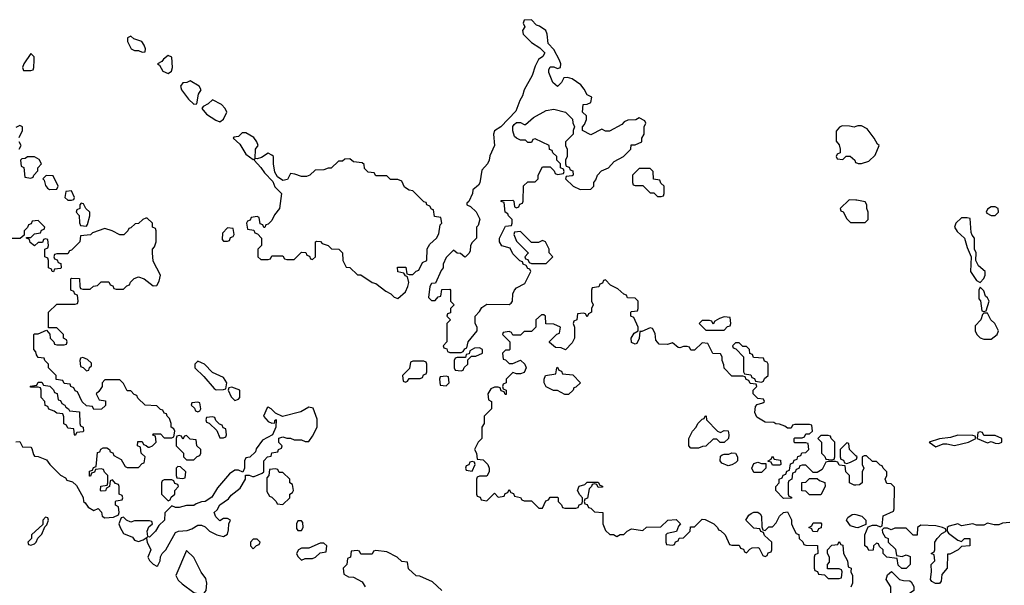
# Model space of a CAD drawing. Header units: inches. Extents: x 2701323 to 2964515, y 494916 to 722124.
# Tile 471 of 656: x 2855490 to 2860800, y 632738 to 635788. Entities that reach past the tile are written whole.
import ezdxf

# ---------------------------------------------------------------- set-up
doc = ezdxf.new("R2010")
doc.units = ezdxf.units.IN
doc.header["$MEASUREMENT"] = 0
doc.layers.add('C8653', color=7, linetype='Continuous')
doc.layers.add('C8663', color=7, linetype='Continuous')

msp = doc.modelspace()

# ---------------------------------------------------------------- linework, layer by layer
at = {"layer": 'C8653', "color": 2, "elevation": 2}
for points in [[(2858250, 635788), (2858210, 635786), (2858204.7, 635770), (2858214, 635750), (2858202, 635730), (2858204.7, 635710), (2858250, 635664.7), (2858296, 635636), (2858322, 635610), (2858311.3, 635588.7), (2858287.1, 635572.9), (2858270, 635538), (2858253.4, 635486.6), (2858211, 635410), (2858202, 635378), (2858187.1, 635352.9), (2858165.4, 635294.6), (2858084.7, 635210), (2858051, 635189), (2858044.7, 635170), (2858051.1, 635108.9), (2858025.4, 635054.6), (2858022, 635030), (2858012, 635010), (2857982.8, 634977.2), (2857972, 634908), (2857964.7, 634895.3), (2857934, 634870), (2857932, 634850), (2857911.6, 634808.4), (2857902, 634798), (2857902, 634790), (2857921, 634781), (2857951.1, 634751.1), (2857971.6, 634711.6), (2857962, 634678), (2857954, 634670), (2857954, 634610), (2857930, 634586), (2857922, 634570), (2857919.6, 634540.4), (2857912.7, 634527.3), (2857894, 634510), (2857890, 634508), (2857867.3, 634527.3), (2857848.4, 634528.4), (2857830, 634546), (2857790, 634506), (2857774, 634470), (2857774, 634450), (2857763.6, 634436.4), (2857732.7, 634367.3), (2857710, 634366), (2857702, 634350), (2857694, 634290), (2857710, 634274), (2857730, 634274), (2857747.3, 634292.7), (2857762, 634298), (2857767.3, 634332.7), (2857810, 634334), (2857814, 634330), (2857814, 634270), (2857834, 634250), (2857814, 634230), (2857812.7, 634207.3), (2857798, 634202), (2857794, 634190), (2857814, 634170), (2857794, 634150), (2857794, 634050), (2857774, 634030), (2857778, 634018), (2857792.7, 634012.7), (2857798, 633998), (2857810, 633994), (2857870, 633994), (2857882, 633998), (2857890, 634014), (2857902, 634018), (2857908.4, 634051.6), (2857958, 634110), (2857958, 634130), (2857946, 634150), (2857946, 634190), (2857970, 634214), (2857983.1, 634236.9), (2858010, 634254), (2858130, 634252), (2858140.4, 634259.6), (2858148, 634270), (2858148.7, 634310), (2858158, 634330), (2858170, 634342), (2858214.6, 634365.4), (2858246, 634430), (2858242, 634442), (2858230, 634446), (2858222, 634462), (2858206, 634470), (2858202, 634482), (2858187.3, 634487.3), (2858150, 634526), (2858135.3, 634555.3), (2858090, 634568), (2858078, 634590), (2858078, 634610), (2858110, 634674), (2858142, 634678), (2858146, 634690), (2858146, 634710), (2858126, 634730), (2858122, 634742), (2858108, 634750), (2858102, 634802), (2858087.3, 634807.3), (2858087.3, 634812.7), (2858150, 634814), (2858154, 634810), (2858158, 634778), (2858170, 634774), (2858182, 634778), (2858187.3, 634792.7), (2858202, 634798), (2858206, 634810), (2858207.3, 634892.7), (2858230, 634914), (2858270, 634914), (2858286, 634930), (2858286, 634950), (2858310, 634994), (2858350, 634994), (2858372.7, 634972.7), (2858378, 634958), (2858390, 634954), (2858422, 634958), (2858426, 634970), (2858422, 634982), (2858406, 634990), (2858406, 635010), (2858386, 635030), (2858386, 635050), (2858366, 635070), (2858362, 635082), (2858347.3, 635087.3), (2858346, 635110), (2858270, 635146), (2858258, 635142), (2858250, 635126), (2858230, 635126), (2858218, 635138), (2858190, 635138), (2858168.4, 635148.4), (2858158, 635158), (2858149.1, 635189.1), (2858148.7, 635211.3), (2858156.4, 635223.6), (2858170, 635234), (2858190, 635234), (2858210, 635222), (2858218, 635222), (2858260.2, 635259.8), (2858330, 635298), (2858370, 635304.7), (2858434, 635290), (2858471.6, 635251.6), (2858472.7, 635232.7), (2858482, 635210), (2858474, 635190), (2858474, 635170), (2858434, 635130), (2858434, 635110), (2858442, 635090), (2858442, 635050), (2858434, 635030), (2858434, 635010), (2858438, 634998), (2858452.7, 634992.7), (2858458, 634978), (2858472.7, 634972.7), (2858474, 634950), (2858470, 634946), (2858438, 634942), (2858434, 634930), (2858474, 634890), (2858512.7, 634872.7), (2858570, 634874), (2858586, 634890), (2858586, 634910), (2858596.4, 634923.6), (2858606, 634950), (2858627.3, 634972.7), (2858666, 634990), (2858696.4, 635023.6), (2858746, 635050), (2858786, 635090), (2858787.3, 635112.7), (2858810, 635114), (2858846, 635130), (2858846, 635150), (2858858, 635170), (2858858, 635210), (2858866, 635230), (2858862, 635242), (2858830, 635258), (2858812, 635248), (2858770, 635246), (2858750, 635238), (2858738, 635222), (2858670, 635186), (2858650, 635186), (2858630, 635198), (2858570, 635168), (2858526, 635190), (2858526, 635210), (2858536.4, 635223.6), (2858546, 635250), (2858546, 635270), (2858526, 635290), (2858528, 635330), (2858550, 635332), (2858570, 635342), (2858575.3, 635370), (2858550, 635382), (2858533.8, 635413.8), (2858515.9, 635435.9), (2858470, 635469), (2858443.6, 635476.4), (2858424.7, 635475.3), (2858412, 635450), (2858390, 635428), (2858366, 635450), (2858343.1, 635503.1), (2858343.1, 635516.9), (2858350, 635534), (2858370, 635534), (2858390, 635524.7), (2858406, 635530), (2858408, 635550), (2858402, 635570), (2858370, 635628), (2858340.4, 635660.4), (2858335.3, 635710), (2858328, 635730), (2858293.6, 635753.6), (2858278, 635758)], [(2856090, 635699), (2856072, 635690), (2856071.3, 635670), (2856091.6, 635631.6), (2856110, 635622), (2856130, 635622), (2856150, 635612), (2856166, 635614), (2856168, 635630), (2856162, 635650), (2856148, 635670), (2856105.6, 635685.6)], [(2855550, 635606), (2855512, 635550), (2855504.7, 635530), (2855510, 635514), (2855550, 635514), (2855562, 635518), (2855566, 635530), (2855568, 635570), (2855567.3, 635587.3)], [(2856290, 635595.3), (2856264.7, 635575.3), (2856256.9, 635563.1), (2856234, 635550), (2856243.6, 635543.6), (2856262, 635510), (2856290, 635498), (2856308, 635510), (2856313.2, 635530), (2856310, 635586)], [(2856410, 635458), (2856391.1, 635448.9), (2856370, 635448), (2856358, 635430), (2856362, 635410), (2856399.8, 635359.8), (2856430, 635332), (2856446, 635334), (2856454, 635386), (2856468, 635410), (2856458, 635430)], [(2856530, 635355.3), (2856506, 635334), (2856479.6, 635320.4), (2856472, 635310), (2856498, 635278), (2856547.1, 635247.1), (2856570, 635238), (2856588.9, 635251.1), (2856608, 635290), (2856598, 635310), (2856578, 635330)], [(2856710, 635178), (2856690, 635178), (2856670, 635158), (2856645.4, 635154.6), (2856642, 635150), (2856677.3, 635117.3), (2856710, 635062), (2856750, 635034), (2856758, 635038), (2856754, 635030), (2856790.8, 634990.8), (2856810, 634962), (2856856, 634916), (2856866, 634886), (2856902, 634850), (2856892, 634770), (2856863.6, 634736.4), (2856850, 634706), (2856830, 634686), (2856818, 634682), (2856812.7, 634667.3), (2856807.3, 634667.3), (2856802, 634682), (2856787.3, 634687.3), (2856782, 634722), (2856770, 634726), (2856738, 634722), (2856732.7, 634707.3), (2856718, 634702), (2856714, 634690), (2856718, 634658), (2856752.7, 634652.7), (2856758, 634638), (2856772.7, 634632.7), (2856794, 634610), (2856794, 634570), (2856774, 634550), (2856774, 634510), (2856790, 634494), (2856830, 634494), (2856842, 634498), (2856850, 634514), (2856910, 634514), (2856918, 634498), (2856930, 634494), (2856970, 634494), (2857010, 634534), (2857032.7, 634532.7), (2857038, 634518), (2857052.7, 634512.7), (2857058, 634498), (2857070, 634494), (2857086, 634510), (2857086, 634590), (2857090, 634594), (2857111.6, 634591.6), (2857122, 634582), (2857154, 634570), (2857172, 634552), (2857211.3, 634550), (2857230.8, 634530), (2857232, 634490), (2857250, 634454), (2857270, 634452), (2857312, 634412), (2857330, 634411.3), (2857390, 634371.3), (2857410, 634364.7), (2857464, 634324), (2857492, 634310), (2857510, 634292), (2857530, 634284.7), (2857570, 634321), (2857584, 634350), (2857588, 634370), (2857582, 634402), (2857570, 634406), (2857562, 634422), (2857528.9, 634428.9), (2857527.3, 634452.7), (2857572.7, 634452.7), (2857578, 634418), (2857590, 634414), (2857610, 634414), (2857627.3, 634432.7), (2857642, 634438), (2857662, 634478), (2857686, 634490), (2857687.3, 634552.7), (2857702, 634578), (2857738, 634610), (2857750, 634634), (2857758, 634682), (2857766, 634690), (2857762, 634722), (2857727.3, 634727.3), (2857722, 634762), (2857710, 634766), (2857702, 634782), (2857686, 634790), (2857682, 634802), (2857670, 634806), (2857610, 634866), (2857590, 634868), (2857565.2, 634885.2), (2857550, 634918), (2857530, 634926), (2857490, 634926), (2857470, 634946), (2857410, 634946), (2857402, 634962), (2857370, 634966), (2857350, 634986), (2857347.3, 635007.3), (2857336.4, 635016.4), (2857290, 635022), (2857270, 635038), (2857243.6, 635036.4), (2857230, 635026), (2857210, 635026), (2857170, 634988), (2857152.7, 634987.3), (2857130, 634978), (2857083.6, 634976.4), (2857054, 634950), (2857036.9, 634943.1), (2857010, 634942), (2856974.6, 634954.6), (2856950, 634958), (2856934, 634926), (2856910, 634921.2), (2856881.2, 634941.2), (2856865.2, 634965.2), (2856858, 635010), (2856858, 635050), (2856850, 635058), (2856830, 635068), (2856794.8, 635045.2), (2856770, 635038), (2856760.4, 635040.4), (2856762, 635090), (2856775.3, 635110), (2856768.7, 635130), (2856752.9, 635152.9)], [(2855570, 635048.7), (2855532, 635048), (2855519.6, 635040.4), (2855502, 635038), (2855494, 635030), (2855498, 634998), (2855511.6, 634991.6), (2855518, 634938), (2855550, 634934), (2855562, 634938), (2855566, 634950), (2855587.3, 634972.7), (2855588, 634990), (2855608, 635010), (2855594.6, 635034.6)], [(2858890, 634986), (2858830, 634986), (2858794, 634950), (2858794, 634910), (2858798, 634898), (2858810, 634894), (2858850, 634894), (2858890, 634854), (2858910, 634854), (2858930, 634834), (2858950, 634834), (2858962, 634838), (2858966, 634850), (2858966, 634890), (2858947.3, 634907.3), (2858942, 634922), (2858907.3, 634927.3), (2858906, 634970)], [(2855632.7, 634947.3), (2855614, 634930), (2855622, 634922), (2855630, 634894), (2855639.6, 634879.6), (2855650, 634872), (2855690, 634874), (2855698, 634890), (2855670, 634946)], [(2855770, 634866), (2855738, 634862), (2855734, 634830), (2855750, 634814), (2855770, 634814), (2855782, 634818), (2855786, 634830)], [(2855822, 634798), (2855814, 634790), (2855814, 634770), (2855798, 634762), (2855794, 634750), (2855811.6, 634731.6), (2855812.7, 634692.7), (2855818, 634678), (2855850, 634674), (2855856.4, 634683.6), (2855868, 634730), (2855868, 634750), (2855846, 634770), (2855834.6, 634794.6)], [(2856610, 634666), (2856583.6, 634636.4), (2856582, 634602), (2856590, 634594), (2856610, 634594), (2856622, 634598), (2856627.3, 634612.7), (2856642, 634618), (2856646, 634630), (2856642, 634662)], [(2858190, 634646), (2858158, 634642), (2858154, 634630), (2858170, 634594), (2858231.6, 634531.6), (2858231.6, 634528.4), (2858214, 634510), (2858218, 634498), (2858230, 634494), (2858238, 634478), (2858250, 634474), (2858330, 634474), (2858366, 634510), (2858346, 634530), (2858346, 634550), (2858326, 634590), (2858310, 634598), (2858287.3, 634587.3), (2858250, 634586)], [(2859290, 634186), (2859263.6, 634176.4), (2859238, 634162), (2859230, 634146), (2859222, 634162), (2859210, 634166), (2859170, 634166), (2859154, 634150), (2859190, 634114), (2859290, 634114), (2859307.3, 634132.7), (2859322, 634138), (2859326, 634150), (2859322, 634182)], [(2857970, 634018), (2857943.6, 634016.4), (2857918, 634002), (2857914, 633986), (2857898, 633982), (2857894, 633966), (2857850, 633966), (2857838, 633962), (2857834, 633950), (2857834, 633910), (2857838, 633898), (2857870, 633894), (2857882, 633898), (2857887.3, 633912.7), (2857906, 633930), (2857906, 633954), (2857926, 633974), (2857950, 633974), (2857986, 633990), (2857986, 634010)], [(2859370, 634046), (2859350, 634046), (2859334, 634030), (2859338, 634018), (2859352.7, 634012.7), (2859394, 633970), (2859394, 633890), (2859398, 633878), (2859432.7, 633872.7), (2859438, 633858), (2859452.7, 633852.7), (2859458, 633838), (2859490, 633834), (2859502, 633838), (2859507.3, 633852.7), (2859526, 633870), (2859526, 633930), (2859522, 633942), (2859507.3, 633947.3), (2859502, 633962), (2859447.3, 633967.3), (2859442, 633982), (2859427.3, 633987.3), (2859426, 634010), (2859410, 634026), (2859390, 634026)], [(2855830, 633966), (2855818, 633962), (2855814, 633950), (2855818, 633918), (2855832.7, 633912.7), (2855850, 633894), (2855862, 633898), (2855867.3, 633912.7), (2855878, 633922), (2855876.4, 633936.4), (2855856.4, 633956.4)], [(2856450, 633946), (2856434, 633930), (2856434, 633910), (2856483.6, 633863.6), (2856539.6, 633799.6), (2856550, 633792), (2856590, 633794), (2856602, 633798), (2856608, 633830), (2856590, 633858), (2856530, 633886), (2856486, 633930), (2856470, 633938)], [(2857670, 633946), (2857610, 633946), (2857598, 633942), (2857592.7, 633907.3), (2857554, 633870), (2857558, 633838), (2857570, 633834), (2857582, 633838), (2857590, 633854), (2857650, 633854), (2857662, 633858), (2857667.3, 633872.7), (2857682, 633878), (2857686, 633890), (2857686, 633930), (2857682, 633942)], [(2858430, 633766), (2858390, 633788), (2858368.4, 633788.4), (2858328.7, 633808.7), (2858318, 633830), (2858318, 633850), (2858326, 633870), (2858382, 633878), (2858386, 633910), (2858390, 633914), (2858398, 633898), (2858412.7, 633892.7), (2858418, 633878), (2858472.7, 633872.7), (2858514, 633830), (2858490, 633806), (2858478, 633802), (2858474, 633790), (2858450, 633766)], [(2857790, 633866), (2857758, 633862), (2857754, 633850), (2857758, 633818), (2857790, 633814), (2857806, 633830), (2857802, 633862)], [(2855790, 633546), (2855786, 633550), (2855782, 633582), (2855750, 633586), (2855742, 633602), (2855728.4, 633608.4), (2855727.3, 633647.3), (2855722, 633662), (2855690, 633666), (2855676.4, 633676.4), (2855647.3, 633687.3), (2855642, 633702), (2855627.3, 633707.3), (2855626, 633730), (2855606, 633750), (2855606, 633790), (2855602, 633802), (2855590, 633806), (2855550, 633806), (2855547.3, 633812.7), (2855582, 633818), (2855590, 633834), (2855610, 633834), (2855618, 633818), (2855652.7, 633812.7), (2855672.7, 633792.7), (2855678, 633778), (2855691.6, 633771.6), (2855698, 633738), (2855710, 633734), (2855718, 633718), (2855734, 633710), (2855738, 633698), (2855754, 633690), (2855758, 633678), (2855812.7, 633672.7), (2855814, 633610), (2855818, 633598), (2855831.6, 633591.6), (2855834, 633570), (2855830, 633566), (2855798, 633562)], [(2856634, 633806), (2856618, 633802), (2856614, 633790), (2856630, 633754), (2856650, 633734), (2856670, 633742), (2856678, 633750), (2856678, 633790)], [(2857050, 633699), (2857006.4, 633673.6), (2856908, 633648), (2856870, 633666), (2856846, 633690), (2856830, 633698), (2856825.4, 633694.6), (2856804.7, 633650), (2856830, 633622), (2856850, 633612), (2856866, 633614), (2856866, 633626), (2856872.7, 633632.7), (2856872, 633590), (2856854, 633550), (2856799.6, 633520.4), (2856766, 633474), (2856762, 633458), (2856731.6, 633428.4), (2856710, 633426), (2856702, 633410), (2856702, 633370), (2856692.7, 633347.3), (2856670, 633358), (2856650, 633358), (2856620.7, 633339.3), (2856555.9, 633264.1), (2856526.4, 633213.6), (2856490.8, 633189.2), (2856470, 633188.7), (2856442, 633178), (2856430, 633168), (2856390, 633168), (2856350, 633158), (2856330, 633158), (2856310, 633166), (2856272, 633128), (2856270.9, 633089.1), (2856239.6, 633060.4), (2856222, 633030), (2856190, 632998), (2856180.4, 633000.4), (2856178, 633030), (2856187.3, 633052.7), (2856206, 633070), (2856202, 633082), (2856190, 633086), (2856110, 633086), (2856090, 633078), (2856066, 633090), (2856050, 633106), (2856038, 633102), (2856024.7, 633070), (2856031, 633050), (2856050, 633018), (2856098, 632998), (2856110, 632982), (2856130, 632974), (2856156.4, 632983.6), (2856178, 632998), (2856174, 632990), (2856178, 632970), (2856198, 632930), (2856181, 632890), (2856190, 632872), (2856210, 632852), (2856230, 632842), (2856235.3, 632844.7), (2856248, 632870), (2856248.9, 632891.1), (2856258, 632910), (2856278, 632930), (2856330, 633022), (2856346, 633030), (2856392.7, 633032.7), (2856418, 633042), (2856450, 633062), (2856470, 633062), (2856490, 633054), (2856514, 633030), (2856554, 633010), (2856590, 633002), (2856610, 633014), (2856616.4, 633036.4), (2856618, 633070), (2856626, 633090), (2856610, 633098), (2856590, 633098), (2856570, 633086), (2856547.3, 633107.3), (2856538, 633130), (2856554.6, 633145.4), (2856568.9, 633171.1), (2856615.5, 633204.5), (2856630, 633224.7), (2856679, 633261), (2856708, 633310), (2856707.3, 633332.7), (2856727.3, 633332.7), (2856744.7, 633324.7), (2856754.6, 633325.4), (2856798, 633342), (2856806, 633350), (2856806, 633410), (2856826, 633430), (2856846, 633434), (2856850, 633452), (2856882, 633458), (2856886, 633470), (2856902, 633478), (2856906, 633490), (2856888.4, 633508.4), (2856888.4, 633531.6), (2856910, 633538), (2856930, 633531.3), (2856951.1, 633531.1), (2856970, 633522), (2857010, 633522), (2857030, 633514), (2857050, 633514), (2857070, 633542), (2857094, 633590), (2857093.6, 633633.6), (2857073.2, 633693.2)], [(2856450, 633726), (2856418, 633722), (2856414, 633710), (2856432.7, 633692.7), (2856438, 633678), (2856450, 633674), (2856462, 633678), (2856466, 633690), (2856462, 633722)], [(2856530, 633646), (2856498, 633642), (2856494, 633630), (2856498, 633618), (2856512.7, 633612.7), (2856552.7, 633572.7), (2856570, 633534), (2856590, 633534), (2856602, 633538), (2856606, 633550), (2856602, 633582), (2856587.3, 633587.3), (2856582, 633602), (2856567.3, 633607.3), (2856547.3, 633627.3), (2856542, 633642)], [(2859270, 633562), (2859290, 633572), (2859311.6, 633571.6), (2859314, 633550), (2859312, 633530), (2859290, 633508), (2859268.4, 633508.4), (2859250, 633526), (2859230, 633526), (2859190, 633488), (2859172.7, 633487.3), (2859150, 633478), (2859110, 633478), (2859098, 633490), (2859098, 633530), (2859118, 633570), (2859138, 633590), (2859148, 633610), (2859170, 633634), (2859182, 633638), (2859186, 633650), (2859192, 633652), (2859194, 633630), (2859254, 633570)], [(2856390, 633546), (2856378, 633542), (2856370, 633526), (2856362, 633542), (2856350, 633546), (2856338, 633542), (2856334, 633530), (2856334, 633490), (2856374, 633450), (2856374, 633430), (2856390, 633414), (2856430, 633414), (2856447.3, 633432.7), (2856462, 633438), (2856466, 633450), (2856466, 633470), (2856446, 633490), (2856442, 633522), (2856410, 633526)], [(2859850, 633546), (2859810, 633546), (2859794, 633530), (2859814, 633510), (2859814, 633450), (2859832.7, 633432.7), (2859838, 633418), (2859870, 633414), (2859882, 633418), (2859886, 633430), (2859886, 633510), (2859866, 633530), (2859862, 633542)], [(2859310, 633382), (2859276.4, 633396.4), (2859268, 633410), (2859270, 633434), (2859278, 633442), (2859290, 633444.7), (2859314.6, 633445.4), (2859330, 633452), (2859351.1, 633451.1), (2859362, 633430), (2859362, 633410), (2859350, 633398), (2859330, 633388)], [(2859550, 633386), (2859542, 633402), (2859526, 633406), (2859526, 633410), (2859542, 633418), (2859550, 633434), (2859558, 633418), (2859592.7, 633412.7), (2859594, 633390), (2859590, 633386)], [(2856342, 633378), (2856334, 633370), (2856334, 633330), (2856338, 633318), (2856370, 633314), (2856382, 633318), (2856386, 633350), (2856356.4, 633376.4)], [(2857930, 633406), (2857918, 633402), (2857912.7, 633387.3), (2857898, 633382), (2857894, 633370), (2857898, 633358), (2857930, 633354), (2857946, 633390), (2857942, 633402)], [(2859490, 633394), (2859514, 633394), (2859514, 633370), (2859490, 633346), (2859450, 633346), (2859438, 633370), (2859450, 633394), (2859470, 633402)], [(2856870, 633366), (2856838, 633362), (2856834, 633330), (2856822, 633318), (2856823.6, 633243.6), (2856838, 633218), (2856850, 633214), (2856874, 633190), (2856878, 633178), (2856910, 633174), (2856946, 633210), (2856946, 633230), (2856962, 633238), (2856966, 633250), (2856962, 633282), (2856946, 633290), (2856946, 633310), (2856910, 633346), (2856890, 633346), (2856882, 633362)], [(2856310, 633306), (2856270, 633306), (2856258, 633302), (2856254, 633290), (2856254, 633230), (2856290, 633194), (2856302, 633198), (2856307.3, 633212.7), (2856326, 633230), (2856326, 633250), (2856346, 633270), (2856342, 633282), (2856327.3, 633287.3), (2856322, 633302)], [(2859750, 633226), (2859730, 633246), (2859707.3, 633247.3), (2859707.3, 633292.7), (2859730, 633294), (2859750, 633314), (2859790, 633314), (2859803.6, 633303.6), (2859832.7, 633292.7), (2859834, 633270), (2859810, 633226)], [(2855630, 633106), (2855614, 633090), (2855614, 633066), (2855554, 633010), (2855554, 632990), (2855534, 632970), (2855538, 632958), (2855550, 632954), (2855570, 632962), (2855578, 632970), (2855587.3, 632992.7), (2855610, 633014), (2855626, 633054), (2855636.4, 633063.6), (2855646, 633090), (2855642, 633102)], [(2857010, 633086), (2856990, 633086), (2856982, 633070), (2856983.6, 633043.6), (2856990, 633034), (2857010, 633034), (2857018, 633050), (2857016.4, 633076.4)], [(2859790, 633026), (2859767.3, 633027.3), (2859762, 633042), (2859746, 633050), (2859762, 633058), (2859770, 633074), (2859810, 633074), (2859814, 633070), (2859812.7, 633047.3), (2859798, 633042)], [(2856770, 632986), (2856750, 632986), (2856734, 632970), (2856734, 632950), (2856750, 632934), (2856767.3, 632952.7), (2856782, 632958), (2856786, 632970)], [(2857130, 632966), (2857110, 632966), (2857050, 632938), (2857010, 632938), (2856994, 632930), (2856982, 632910), (2856990, 632894), (2857010, 632874), (2857030, 632882), (2857070, 632882), (2857086, 632890), (2857110, 632914), (2857142, 632918), (2857146, 632950)], [(2856390, 632926), (2856331.3, 632790), (2856344.9, 632764.9), (2856365.5, 632745.5), (2856430, 632698.8), (2856470, 632686), (2856484.7, 632695.3), (2856495.3, 632710), (2856499, 632750), (2856494, 632774), (2856469.1, 632809.1), (2856428.4, 632888.4)]]:
    msp.add_lwpolyline(points, close=True, dxfattribs=at)
for points in [[(2855488, 635152), (2855506, 635190), (2855506, 635210), (2855490, 635218), (2855470, 635206)], [(2860000, 635212), (2859990, 635208.7), (2859965.4, 635214.6), (2859924.7, 635215.3), (2859911.6, 635208.4), (2859892.7, 635187.3), (2859892.7, 635132.7), (2859910, 635114), (2859914, 635090), (2859914, 635070), (2859898, 635062), (2859894, 635050), (2859898, 635038), (2859930, 635034), (2859948, 635052), (2859968.4, 635051.6), (2859994, 635030), (2859998, 635018), (2860000, 635017.3)], [(2855488, 635090), (2855498, 635110), (2855488, 635130)], [(2860000, 634814.8), (2859963.6, 634816.4), (2859914, 634770), (2859918, 634758), (2859931.6, 634751.6), (2859950, 634714), (2859970, 634694), (2860000, 634694)], [(2855470, 633512), (2855490, 633514), (2855504.7, 633484.7), (2855550, 633482), (2855556, 633476), (2855563.6, 633443.6), (2855570, 633434), (2855590, 633432), (2855635.3, 633415.3), (2855652, 633390), (2855710, 633332), (2855736.9, 633316.9), (2855744.7, 633304.7), (2855775.3, 633295.3), (2855796.9, 633276.9), (2855831.6, 633211.6), (2855834, 633190), (2855843.6, 633183.6), (2855859.6, 633159.6), (2855890, 633142), (2855912.7, 633152.7), (2855931.6, 633131.6), (2855934, 633110), (2855950, 633102), (2855995.3, 633104.7), (2856022, 633118), (2856026, 633130), (2856022, 633162), (2856006, 633170), (2856006, 633190), (2856010, 633194), (2856042, 633198), (2856046, 633210), (2856042, 633222), (2856026, 633230), (2856026, 633270), (2856022, 633282), (2856007.3, 633287.3), (2855990, 633306), (2855978, 633302), (2855974, 633270), (2855958, 633262), (2855952.7, 633247.3), (2855930, 633246), (2855926, 633250), (2855927.3, 633272.7), (2855962, 633278), (2855966, 633290), (2855966, 633330), (2855947.3, 633347.3), (2855942, 633362), (2855930, 633366), (2855898, 633362), (2855892.7, 633347.3), (2855878, 633342), (2855872.7, 633327.3), (2855867.3, 633327.3), (2855867.3, 633352.7), (2855882, 633358), (2855887.3, 633372.7), (2855902, 633378), (2855910, 633454), (2855922, 633458), (2855927.3, 633472.7), (2855940.4, 633479.6), (2855959.6, 633479.6), (2855974, 633470), (2855978, 633458), (2855992.7, 633452.7), (2855998, 633438), (2856036.9, 633416.9), (2856058, 633378), (2856070, 633374), (2856130, 633374), (2856150, 633394), (2856162, 633398), (2856166, 633430), (2856146, 633450), (2856142, 633482), (2856126, 633490), (2856127.3, 633512.7), (2856150, 633514), (2856158, 633498), (2856172.7, 633492.7), (2856182, 633482), (2856190, 633482), (2856206, 633490), (2856226, 633510), (2856222, 633542), (2856207.3, 633547.3), (2856210, 633554), (2856250, 633554), (2856270, 633534), (2856310, 633534), (2856322, 633538), (2856326, 633570), (2856322, 633582), (2856306, 633590), (2856306, 633610), (2856298, 633638), (2856286, 633650), (2856282, 633662), (2856270, 633666), (2856262, 633682), (2856250, 633686), (2856230, 633706), (2856166, 633710), (2856127.3, 633747.3), (2856122, 633762), (2856107.3, 633767.3), (2856090, 633786), (2856070, 633786), (2856050, 633826), (2856030, 633846), (2855950, 633846), (2855934, 633830), (2855934, 633810), (2855916.9, 633783.1), (2855902, 633770), (2855918, 633738), (2855952.7, 633732.7), (2855952, 633708), (2855932, 633688), (2855890, 633686), (2855882, 633702), (2855850, 633706), (2855827.3, 633727.3), (2855802, 633782), (2855790, 633786), (2855782, 633802), (2855766, 633810), (2855762, 633822), (2855730, 633826), (2855722, 633842), (2855687.3, 633847.3), (2855686, 633870), (2855646, 633910), (2855646, 633930), (2855626, 633950), (2855622, 633962), (2855590, 633966), (2855580.4, 633980.4), (2855576.4, 633996.4), (2855566, 634010), (2855566, 634090), (2855570, 634094), (2855590, 634094), (2855634, 634114), (2855652.7, 634092.7), (2855654, 634070), (2855674, 634050), (2855678, 634038), (2855690, 634034), (2855730, 634034), (2855742, 634038), (2855746, 634050), (2855742, 634062), (2855726, 634070), (2855726, 634090), (2855690, 634126), (2855646, 634126), (2855646, 634210), (2855690, 634254), (2855790, 634254), (2855802, 634258), (2855806, 634270), (2855802, 634302), (2855787.3, 634307.3), (2855782, 634322), (2855766, 634330), (2855766, 634390), (2855770, 634394), (2855812.7, 634392.7), (2855814, 634350), (2855818, 634338), (2855830, 634334), (2855870, 634334), (2855888.4, 634351.6), (2855910, 634354), (2855930, 634374), (2855970, 634374), (2855978, 634358), (2855992.7, 634352.7), (2855998, 634338), (2856010, 634334), (2856050, 634334), (2856067.3, 634352.7), (2856082, 634358), (2856087.3, 634372.7), (2856107.3, 634392.7), (2856130, 634402), (2856162, 634390), (2856210, 634352), (2856230, 634354), (2856242, 634378), (2856248.7, 634410), (2856210, 634486), (2856206, 634530), (2856206, 634550), (2856216.4, 634563.6), (2856226, 634590), (2856226, 634650), (2856222, 634662), (2856206, 634670), (2856206, 634690), (2856178, 634718), (2856170, 634718), (2856154, 634710), (2856131.6, 634688.4), (2856112.7, 634687.3), (2856090, 634666), (2856078, 634662), (2856074, 634650), (2856051.6, 634628.4), (2856030, 634628), (2855989.1, 634649.1), (2855950, 634662), (2855882, 634638), (2855871.6, 634628.4), (2855818, 634622), (2855814, 634590), (2855770, 634546), (2855758, 634542), (2855750, 634526), (2855690, 634526), (2855678, 634522), (2855674, 634510), (2855678, 634498), (2855692.7, 634492.7), (2855698, 634478), (2855712.7, 634472.7), (2855714, 634450), (2855710, 634446), (2855678, 634442), (2855672, 634428), (2855666, 634430), (2855662, 634442), (2855646, 634450), (2855646, 634490), (2855642, 634502), (2855626, 634510), (2855626, 634550), (2855642, 634558), (2855646, 634570), (2855642, 634602), (2855630, 634606), (2855618, 634602), (2855612.7, 634587.3), (2855590, 634586), (2855570, 634568), (2855547.3, 634587.3), (2855542, 634602), (2855526, 634610), (2855526, 634614), (2855550, 634614), (2855570, 634634), (2855602, 634638), (2855607.3, 634652.7), (2855622, 634658), (2855626, 634670), (2855590, 634706), (2855558, 634702), (2855552.7, 634687.3), (2855538, 634682), (2855532.7, 634667.3), (2855514, 634650), (2855514, 634626), (2855492.7, 634607.3), (2855447.3, 634607.3)], [(2860000, 633278.8), (2859990, 633278), (2859966, 633290), (2859966, 633330), (2859946, 633350), (2859942, 633382), (2859910, 633386), (2859902, 633402), (2859890, 633406), (2859850, 633406), (2859838, 633402), (2859816.9, 633363.1), (2859790, 633346), (2859770, 633346), (2859730, 633386), (2859710, 633386), (2859698, 633382), (2859692.7, 633367.3), (2859678, 633362), (2859672.7, 633347.3), (2859658, 633342), (2859654, 633310), (2859638, 633302), (2859634, 633290), (2859634, 633230), (2859638, 633218), (2859652.7, 633212.7), (2859652.7, 633207.3), (2859610, 633206), (2859568, 633250), (2859568.4, 633271.6), (2859586, 633290), (2859586, 633310), (2859602, 633318), (2859607.3, 633332.7), (2859622, 633338), (2859627.3, 633352.7), (2859642, 633358), (2859647.3, 633392.7), (2859662, 633398), (2859667.3, 633412.7), (2859682, 633418), (2859687.3, 633432.7), (2859702, 633438), (2859707.3, 633452.7), (2859730, 633454), (2859746, 633470), (2859742, 633502), (2859730, 633506), (2859670, 633506), (2859666, 633510), (2859666, 633530), (2859670, 633534), (2859710, 633534), (2859722, 633538), (2859730, 633554), (2859750, 633554), (2859766, 633570), (2859762, 633602), (2859750, 633606), (2859670, 633606), (2859658, 633602), (2859650, 633586), (2859630, 633586), (2859616.4, 633596.4), (2859587.3, 633607.3), (2859568.4, 633608.4), (2859556.4, 633616.4), (2859510, 633618), (2859465.2, 633645.2), (2859455.3, 633670), (2859458, 633702), (2859467.3, 633712.7), (2859498, 633722), (2859506, 633730), (2859502, 633742), (2859470, 633746), (2859446, 633770), (2859446, 633790), (2859466, 633810), (2859462, 633822), (2859430, 633826), (2859422, 633842), (2859407.3, 633847.3), (2859402, 633862), (2859390, 633866), (2859330, 633866), (2859288.7, 633908.7), (2859287.3, 633927.3), (2859278, 633950), (2859278, 633970), (2859270, 633986), (2859227.3, 633987.3), (2859202, 634042), (2859170, 634046), (2859130, 634006), (2859110, 634006), (2859102, 634022), (2859090, 634026), (2859070, 634026), (2859050, 634018), (2859040.4, 634020.4), (2859010, 634046), (2858983.6, 634036.4), (2858938, 634038), (2858920.4, 634060.4), (2858916.4, 634096.4), (2858902, 634122), (2858890, 634126), (2858846, 634106), (2858834, 634106), (2858831.6, 634068.4), (2858818, 634042), (2858810, 634038), (2858790, 634048), (2858788, 634070), (2858803.1, 634096.9), (2858826, 634110), (2858826, 634130), (2858802, 634182), (2858786, 634190), (2858786, 634210), (2858790, 634214), (2858822, 634218), (2858826, 634230), (2858826, 634270), (2858810, 634286), (2858767.3, 634287.3), (2858762, 634302), (2858747.3, 634307.3), (2858716.4, 634336.4), (2858676.4, 634356.4), (2858650, 634386), (2858638, 634382), (2858632.7, 634367.3), (2858618, 634362), (2858612.7, 634347.3), (2858578, 634342), (2858574, 634330), (2858574, 634270), (2858582, 634250), (2858574, 634230), (2858574, 634210), (2858558, 634202), (2858550, 634186), (2858542, 634202), (2858530, 634206), (2858498, 634202), (2858494, 634170), (2858478, 634162), (2858474, 634150), (2858482, 634130), (2858482, 634070), (2858470, 634046), (2858432.7, 634007.3), (2858410, 634018), (2858380.4, 634020.4), (2858347.3, 634047.3), (2858347.3, 634052.7), (2858387.3, 634092.7), (2858402, 634098), (2858406, 634130), (2858370, 634146), (2858327.3, 634147.3), (2858326, 634190), (2858316.4, 634196.4), (2858303.6, 634196.4), (2858274, 634170), (2858274, 634130), (2858250, 634106), (2858210, 634106), (2858190, 634086), (2858150, 634086), (2858142, 634102), (2858130, 634106), (2858098, 634102), (2858094, 634090), (2858134, 634050), (2858134, 634010), (2858130, 634006), (2858110, 634006), (2858094, 633990), (2858098, 633958), (2858110, 633954), (2858130, 633934), (2858150, 633934), (2858191.6, 633951.6), (2858214, 633930), (2858222, 633910), (2858210, 633886), (2858190, 633878), (2858170, 633878), (2858150, 633886), (2858114, 633850), (2858114, 633830), (2858098, 633822), (2858094, 633810), (2858098, 633798), (2858114, 633790), (2858112.7, 633767.3), (2858107.3, 633767.3), (2858102, 633782), (2858087.3, 633787.3), (2858082, 633802), (2858070, 633806), (2858050, 633806), (2858030, 633798), (2858014, 633770), (2858018, 633738), (2858034, 633730), (2858034, 633690), (2857994, 633650), (2857994, 633610), (2857982, 633590), (2857982, 633530), (2857962, 633510), (2857942, 633470), (2857954, 633450), (2857958, 633418), (2857990, 633414), (2858014, 633390), (2858022, 633370), (2858022, 633350), (2858010, 633326), (2857970, 633326), (2857958, 633322), (2857954, 633310), (2857954, 633230), (2857958, 633218), (2857972.7, 633212.7), (2857978, 633198), (2858010, 633194), (2858050, 633234), (2858070, 633214), (2858102, 633218), (2858107.3, 633232.7), (2858122, 633238), (2858130, 633254), (2858138, 633238), (2858152.7, 633232.7), (2858158, 633218), (2858191.6, 633211.6), (2858198, 633198), (2858210, 633194), (2858250, 633194), (2858290, 633154), (2858310, 633154), (2858327.3, 633192.7), (2858342, 633198), (2858350, 633214), (2858390, 633214), (2858394, 633210), (2858394, 633190), (2858412.7, 633172.7), (2858418, 633158), (2858430, 633154), (2858490, 633154), (2858502, 633158), (2858507.3, 633172.7), (2858522, 633178), (2858526, 633190), (2858526, 633210), (2858510, 633226), (2858498, 633250), (2858507.3, 633272.7), (2858538, 633282), (2858550, 633294), (2858610, 633294), (2858618, 633278), (2858632.7, 633272.7), (2858632.7, 633267.3), (2858610, 633266), (2858602, 633282), (2858590, 633286), (2858578, 633282), (2858574, 633270), (2858562, 633258), (2858551.6, 633208.4), (2858538, 633202), (2858534, 633190), (2858538, 633178), (2858550, 633174), (2858558, 633158), (2858570, 633154), (2858590, 633134), (2858634, 633130), (2858634, 633070), (2858650, 633034), (2858672.7, 633012.7), (2858691.6, 633011.6), (2858710, 633002), (2858728.4, 633011.6), (2858747.3, 633012.7), (2858766, 633030), (2858790, 633042), (2858850, 633034), (2858870, 633052), (2858947.3, 633052.7), (2858986, 633090), (2859030, 633092), (2859054, 633070), (2859043.6, 633056.4), (2859032.7, 633027.3), (2858982, 633018), (2858974, 633010), (2858974, 632970), (2858978, 632958), (2859010, 632954), (2859022, 632958), (2859027.3, 632972.7), (2859042, 632978), (2859047.3, 632992.7), (2859070, 632994), (2859106, 633030), (2859107.3, 633052.7), (2859130, 633054), (2859170, 633094), (2859187.3, 633092.7), (2859234, 633070), (2859254, 633050), (2859258, 633038), (2859270, 633034), (2859294, 633010), (2859318, 632958), (2859330, 632954), (2859370, 632954), (2859378, 632938), (2859392.7, 632932.7), (2859398, 632918), (2859410, 632914), (2859427.3, 632932.7), (2859440.4, 632939.6), (2859470, 632942), (2859478, 632938), (2859498, 632898), (2859510, 632894), (2859522, 632898), (2859527.3, 632912.7), (2859542, 632918), (2859546, 632930), (2859546, 632970), (2859507.3, 633007.3), (2859502, 633022), (2859487.3, 633027.3), (2859482, 633042), (2859450, 633046), (2859406, 633090), (2859423.1, 633116.9), (2859434.6, 633125.4), (2859450, 633132), (2859471.6, 633131.6), (2859483.6, 633123.6), (2859491.1, 633111.1), (2859492.7, 633052.7), (2859498, 633038), (2859510, 633034), (2859530, 633054), (2859550, 633054), (2859570, 633074), (2859588, 633110), (2859608.9, 633131.1), (2859630, 633134), (2859651.6, 633091.6), (2859652, 633070), (2859663.6, 633043.6), (2859678, 633018), (2859692.7, 633012.7), (2859694, 632990), (2859712.7, 632972.7), (2859718, 632958), (2859730, 632954), (2859792.7, 632952.7), (2859794, 632910), (2859778, 632902), (2859774, 632890), (2859774, 632830), (2859778, 632818), (2859792.7, 632812.7), (2859798, 632798), (2859830, 632794), (2859850, 632774), (2859910, 632774), (2859922, 632778), (2859926, 632810), (2859922, 632822), (2859910, 632826), (2859847.3, 632827.3), (2859846, 632850), (2859858, 632862), (2859858, 632890), (2859846, 632910), (2859846, 632930), (2859870, 632954), (2859902, 632958), (2859910, 632974), (2859918, 632958), (2859930, 632954), (2859932, 632910), (2859954, 632870), (2859958, 632838), (2859974, 632830), (2859972, 632810), (2859982, 632790), (2859982, 632750), (2859972.7, 632727.3)], [(2860000, 633436), (2859966, 633470), (2859962, 633502), (2859950, 633506), (2859914, 633470), (2859914, 633430), (2859918, 633418), (2859932.7, 633412.7), (2859938, 633398), (2859950, 633394), (2859970, 633402), (2860000, 633417)], [(2860000, 633050.5), (2859970, 633058), (2859948.4, 633088.4), (2859956.4, 633103.6), (2859980.4, 633119.6), (2859990, 633122), (2860000, 633119.5)], [(2857766, 632710), (2857716.4, 632756.4), (2857647.3, 632787.3), (2857628.4, 632788.4), (2857587.3, 632827.3), (2857582, 632862), (2857550, 632866), (2857526, 632890), (2857470, 632918), (2857410, 632926), (2857398, 632922), (2857390, 632906), (2857330, 632906), (2857322, 632922), (2857310, 632926), (2857278, 632922), (2857274, 632890), (2857258, 632882), (2857254, 632850), (2857234, 632830), (2857238, 632798), (2857263.6, 632783.6), (2857290, 632782), (2857336.9, 632756.9), (2857354, 632730)]]:
    msp.add_lwpolyline(points, dxfattribs=at)
at = {"layer": 'C8663', "color": 2, "elevation": 2}
for points in [[(2860000, 635017.3), (2860012.7, 635012.7), (2860030, 635012), (2860070, 635026), (2860103.1, 635056.9), (2860126, 635110), (2860116.4, 635116.4), (2860099, 635150), (2860060.2, 635200.2), (2860030, 635215.3), (2860010, 635215.3), (2860000, 635212)], [(2860000, 634694), (2860050, 634694), (2860066, 634710), (2860066, 634750), (2860058, 634770), (2860058, 634790), (2860050, 634806), (2860005.4, 634814.6), (2860000, 634814.8)], [(2860830, 633077.2), (2860790, 633073.2), (2860770, 633064), (2860744.7, 633064.7), (2860710, 633073.2), (2860690, 633062), (2860650, 633062), (2860630, 633069), (2860570, 633059), (2860550, 633069), (2860503.5, 633056.5), (2860492, 633050), (2860492, 633030), (2860499.6, 633019.6), (2860550, 632982), (2860570, 632974), (2860586, 632990), (2860614, 632990), (2860614, 632950), (2860570, 632948), (2860550.9, 632929.1), (2860506, 632906), (2860494, 632906), (2860492, 632830), (2860463.6, 632796.4), (2860459.6, 632760.4), (2860450, 632748), (2860428.4, 632748.4), (2860410, 632758), (2860402, 632770), (2860408, 632810), (2860406, 632850), (2860426, 632870), (2860422, 632902), (2860406, 632910), (2860422, 632918), (2860426, 632930), (2860426, 632970), (2860438, 632990), (2860463.1, 633016.9), (2860486, 633030), (2860482, 633042), (2860466, 633050), (2860430, 633059), (2860350, 633062), (2860332, 633050), (2860330, 633008), (2860308, 633008), (2860270, 633046), (2860210, 633046), (2860190, 633038), (2860170, 633046), (2860150, 633046), (2860142, 633038), (2860143.6, 633023.6), (2860158, 632998), (2860174, 632990), (2860174, 632970), (2860212.7, 632932.7), (2860218, 632898), (2860250, 632894), (2860270, 632902), (2860292.7, 632892.7), (2860292, 632850), (2860271.6, 632828.4), (2860248, 632828), (2860227.3, 632847.3), (2860222, 632882), (2860166, 632890), (2860146, 632910), (2860146, 632930), (2860127.3, 632947.3), (2860122, 632962), (2860110, 632966), (2860094, 632950), (2860092.7, 632927.3), (2860070, 632926), (2860062, 632942), (2860048, 632950), (2860048, 633010), (2860066, 633054), (2860090, 633062), (2860110, 633062), (2860130, 633054), (2860142, 633058), (2860147.3, 633112.7), (2860202, 633138), (2860206, 633150), (2860207.3, 633267.3), (2860190, 633286), (2860167.3, 633287.3), (2860158, 633310), (2860166, 633330), (2860166, 633350), (2860146, 633370), (2860142, 633382), (2860130, 633386), (2860110, 633406), (2860090, 633406), (2860056.4, 633436.4), (2860043.6, 633436.4), (2860034, 633430), (2860034, 633390), (2860042, 633370), (2860034, 633350), (2860034, 633290), (2860019.6, 633280.4), (2860000, 633278.8)], [(2860000, 633417), (2860002, 633418), (2860006, 633430), (2860000, 633436)], [(2860000, 633119.5), (2860031.6, 633111.6), (2860054, 633090), (2860054, 633066), (2860010, 633048), (2860000, 633050.5)]]:
    msp.add_lwpolyline(points, dxfattribs=at)
for points in [[(2860750, 634778), (2860730, 634778), (2860710, 634766), (2860702, 634750), (2860705.4, 634745.4), (2860730, 634732), (2860750, 634732), (2860768, 634750), (2860766, 634770)], [(2860600.4, 634720.4), (2860570, 634719), (2860538, 634690), (2860532, 634670), (2860545.4, 634645.4), (2860584.7, 634610), (2860599.8, 634559.8), (2860622, 634510), (2860618, 634430), (2860650, 634382), (2860670, 634371.3), (2860690, 634392), (2860697.2, 634410), (2860697.2, 634430), (2860660.9, 634460.9), (2860646, 634490), (2860648, 634530), (2860639, 634550), (2860639, 634610), (2860626, 634626), (2860620.9, 634640.9), (2860615.3, 634715.3)], [(2860670, 634346), (2860662, 634330), (2860662, 634282), (2860672, 634272), (2860678, 634218), (2860690, 634214), (2860702, 634218), (2860719, 634270), (2860710, 634288), (2860698, 634298), (2860690, 634326)], [(2860710, 634206), (2860690, 634206), (2860682, 634198), (2860674, 634170), (2860643.6, 634136.4), (2860642, 634110), (2860652, 634090), (2860670, 634072), (2860690, 634064.7), (2860730, 634064.7), (2860762, 634090), (2860769, 634110), (2860749, 634150), (2860728, 634170)], [(2860550, 633548), (2860510, 633535.3), (2860450, 633528), (2860394, 633510), (2860430, 633484.7), (2860470, 633501), (2860490, 633501), (2860531.6, 633491.6), (2860606, 633510), (2860646, 633530), (2860642, 633542), (2860630, 633546)], [(2860670, 633566), (2860658, 633562), (2860654, 633530), (2860710, 633506), (2860730, 633514), (2860750, 633504.7), (2860770, 633502), (2860786, 633510), (2860786, 633530), (2860750, 633546), (2860690, 633546), (2860682, 633562)], [(2860146, 632606), (2860146, 632630), (2860162, 632638), (2860170, 632654), (2860182, 632658), (2860187.3, 632672.7), (2860188, 632730), (2860162, 632770), (2860170, 632794), (2860192, 632812), (2860234, 632770), (2860256.4, 632763.6), (2860290, 632762), (2860296.9, 632756.9), (2860311.6, 632731.6), (2860312, 632710), (2860270, 632682), (2860224.7, 632675.3), (2860198, 632662), (2860191.6, 632628.4), (2860178, 632622), (2860170, 632606)]]:
    msp.add_lwpolyline(points, close=True, dxfattribs=at)

doc.saveas('drawing.dxf')
